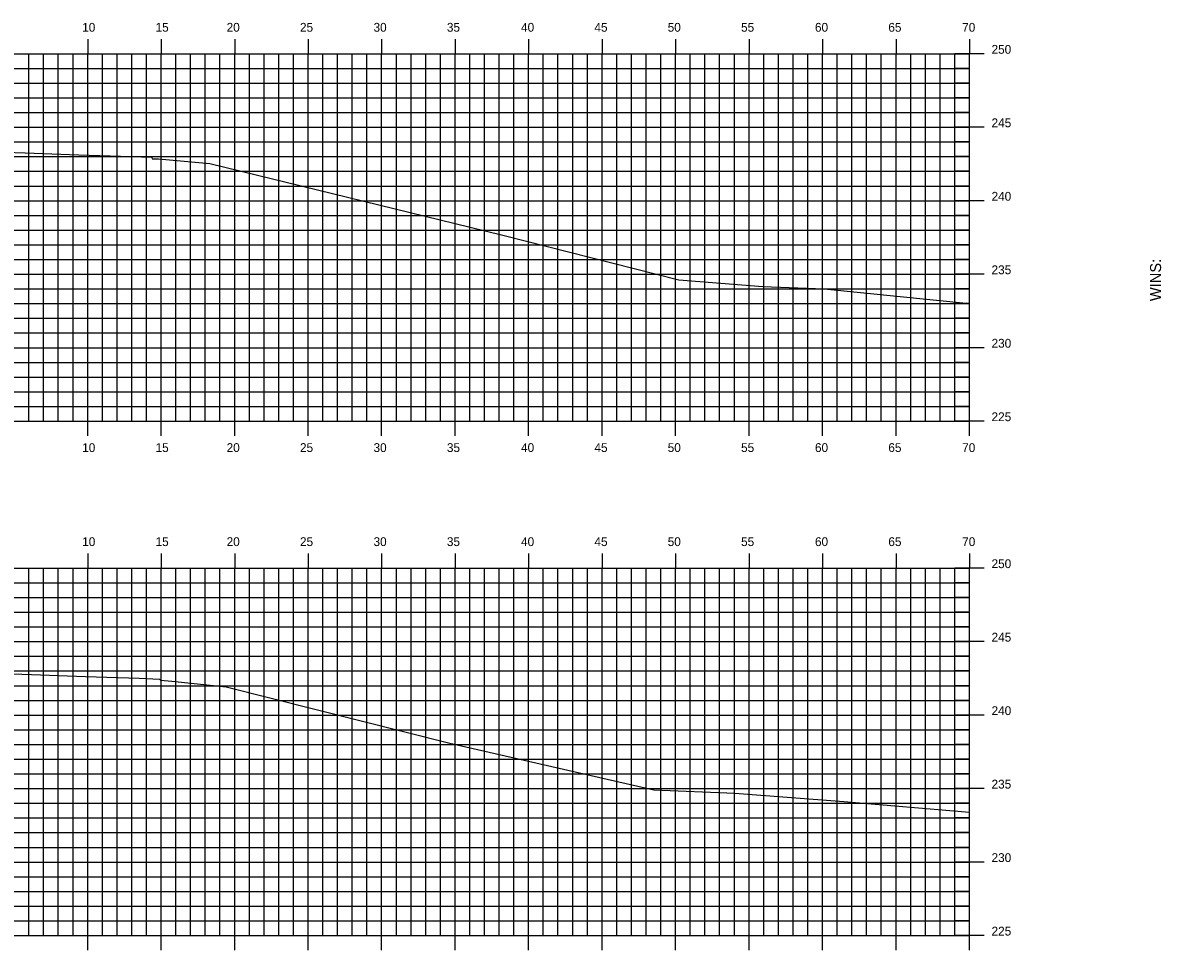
# Model space of a CAD drawing. Extents: x 1170543 to 1177585, y 609599 to 610623.
# Drawn here: x 1171297.3 to 1171374.8, y 610311.8 to 610374.9 of the extents above; entities that cross this region are included whole.
import ezdxf

# ---------------------------------------------------------------- set-up
doc = ezdxf.new("R2010")
doc.units = 0
for name, color, linetype in [('BORDER', 7, 'Continuous'), ('H_V ANNOTATION', 7, 'Continuous'), ('MAJOR', 7, 'Continuous'), ('MINOR', 7, 'Continuous'), ('S_Roadway_Centerline', 7, 'Continuous')]:
    doc.layers.add(name, color=color, linetype=linetype)

msp = doc.modelspace()

# ---------------------------------------------------------------- linework, layer by layer
at = {"layer": 'MAJOR'}
for p, q in [((1171301.741, 610373.803), (1171301.741, 610372.801)), ((1171306.741, 610373.803), (1171306.741, 610372.801)), ((1171311.741, 610373.803), (1171311.741, 610372.801)), ((1171316.741, 610373.803), (1171316.741, 610372.801)), ((1171321.741, 610373.803), (1171321.741, 610372.801)), ((1171326.741, 610373.803), (1171326.741, 610372.801)), ((1171331.741, 610373.803), (1171331.741, 610372.801)), ((1171336.741, 610373.803), (1171336.741, 610372.801)), ((1171341.741, 610373.803), (1171341.741, 610372.801)), ((1171346.741, 610373.803), (1171346.741, 610372.801)), ((1171351.741, 610373.803), (1171351.741, 610372.801)), ((1171356.741, 610373.803), (1171356.741, 610372.801)), ((1171361.741, 610373.803), (1171361.741, 610372.801)), ((1171221.741, 610372.801), (1171361.741, 610372.801)), ((1171221.741, 610372.801), (1171361.741, 610372.801)), ((1171301.741, 610347.801), (1171301.741, 610372.801)), ((1171306.741, 610347.801), (1171306.741, 610372.801)), ((1171311.741, 610347.801), (1171311.741, 610372.801)), ((1171316.741, 610347.801), (1171316.741, 610372.801)), ((1171321.741, 610347.801), (1171321.741, 610372.801)), ((1171326.741, 610347.801), (1171326.741, 610372.801)), ((1171331.741, 610347.801), (1171331.741, 610372.801)), ((1171336.741, 610347.801), (1171336.741, 610372.801)), ((1171341.741, 610347.801), (1171341.741, 610372.801)), ((1171346.741, 610347.801), (1171346.741, 610372.801)), ((1171351.741, 610347.801), (1171351.741, 610372.801)), ((1171356.741, 610347.801), (1171356.741, 610372.801)), ((1171362.743, 610372.801), (1171360.739, 610372.801)), ((1171361.741, 610347.801), (1171361.741, 610372.801)), ((1171361.741, 610347.801), (1171361.741, 610372.801)), ((1171221.741, 610367.801), (1171361.741, 610367.801)), ((1171362.743, 610367.801), (1171360.739, 610367.801)), ((1171221.741, 610362.801), (1171361.741, 610362.801)), ((1171362.743, 610362.801), (1171360.739, 610362.801)), ((1171221.741, 610357.801), (1171361.741, 610357.801)), ((1171362.743, 610357.801), (1171360.739, 610357.801)), ((1171221.741, 610352.801), (1171361.741, 610352.801)), ((1171362.743, 610352.801), (1171360.739, 610352.801)), ((1171221.741, 610347.801), (1171361.741, 610347.801)), ((1171221.741, 610347.801), (1171361.741, 610347.801)), ((1171301.741, 610346.799), (1171301.741, 610347.801)), ((1171306.741, 610346.799), (1171306.741, 610347.801)), ((1171311.741, 610346.799), (1171311.741, 610347.801)), ((1171316.741, 610346.799), (1171316.741, 610347.801)), ((1171321.741, 610346.799), (1171321.741, 610347.801)), ((1171326.741, 610346.799), (1171326.741, 610347.801)), ((1171331.741, 610346.799), (1171331.741, 610347.801)), ((1171336.741, 610346.799), (1171336.741, 610347.801)), ((1171341.741, 610346.799), (1171341.741, 610347.801)), ((1171346.741, 610346.799), (1171346.741, 610347.801)), ((1171351.741, 610346.799), (1171351.741, 610347.801)), ((1171356.741, 610346.799), (1171356.741, 610347.801)), ((1171362.743, 610347.801), (1171360.739, 610347.801)), ((1171361.741, 610346.799), (1171361.741, 610347.801)), ((1171301.741, 610338.803), (1171301.741, 610337.801)), ((1171306.741, 610338.803), (1171306.741, 610337.801)), ((1171311.741, 610338.803), (1171311.741, 610337.801)), ((1171316.741, 610338.803), (1171316.741, 610337.801)), ((1171321.741, 610338.803), (1171321.741, 610337.801)), ((1171326.741, 610338.803), (1171326.741, 610337.801)), ((1171331.741, 610338.803), (1171331.741, 610337.801)), ((1171336.741, 610338.803), (1171336.741, 610337.801)), ((1171341.741, 610338.803), (1171341.741, 610337.801)), ((1171346.741, 610338.803), (1171346.741, 610337.801)), ((1171351.741, 610338.803), (1171351.741, 610337.801)), ((1171356.741, 610338.803), (1171356.741, 610337.801)), ((1171361.741, 610338.803), (1171361.741, 610337.801)), ((1171221.741, 610337.801), (1171361.741, 610337.801)), ((1171221.741, 610337.801), (1171361.741, 610337.801)), ((1171301.741, 610312.801), (1171301.741, 610337.801)), ((1171306.741, 610312.801), (1171306.741, 610337.801)), ((1171311.741, 610312.801), (1171311.741, 610337.801)), ((1171316.741, 610312.801), (1171316.741, 610337.801)), ((1171321.741, 610312.801), (1171321.741, 610337.801)), ((1171326.741, 610312.801), (1171326.741, 610337.801)), ((1171331.741, 610312.801), (1171331.741, 610337.801)), ((1171336.741, 610312.801), (1171336.741, 610337.801)), ((1171341.741, 610312.801), (1171341.741, 610337.801)), ((1171346.741, 610312.801), (1171346.741, 610337.801)), ((1171351.741, 610312.801), (1171351.741, 610337.801)), ((1171356.741, 610312.801), (1171356.741, 610337.801)), ((1171362.743, 610337.801), (1171360.739, 610337.801)), ((1171361.741, 610312.801), (1171361.741, 610337.801)), ((1171361.741, 610312.801), (1171361.741, 610337.801)), ((1171221.741, 610332.801), (1171361.741, 610332.801)), ((1171362.743, 610332.801), (1171360.739, 610332.801)), ((1171221.741, 610327.801), (1171361.741, 610327.801)), ((1171362.743, 610327.801), (1171360.739, 610327.801)), ((1171221.741, 610322.801), (1171361.741, 610322.801)), ((1171362.743, 610322.801), (1171360.739, 610322.801)), ((1171221.741, 610317.801), (1171361.741, 610317.801)), ((1171362.743, 610317.801), (1171360.739, 610317.801)), ((1171221.741, 610312.801), (1171361.741, 610312.801)), ((1171221.741, 610312.801), (1171361.741, 610312.801)), ((1171301.741, 610311.799), (1171301.741, 610312.801)), ((1171306.741, 610311.799), (1171306.741, 610312.801)), ((1171311.741, 610311.799), (1171311.741, 610312.801)), ((1171316.741, 610311.799), (1171316.741, 610312.801)), ((1171321.741, 610311.799), (1171321.741, 610312.801)), ((1171326.741, 610311.799), (1171326.741, 610312.801)), ((1171331.741, 610311.799), (1171331.741, 610312.801)), ((1171336.741, 610311.799), (1171336.741, 610312.801)), ((1171341.741, 610311.799), (1171341.741, 610312.801)), ((1171346.741, 610311.799), (1171346.741, 610312.801)), ((1171351.741, 610311.799), (1171351.741, 610312.801)), ((1171356.741, 610311.799), (1171356.741, 610312.801)), ((1171362.743, 610312.801), (1171360.739, 610312.801)), ((1171361.741, 610311.799), (1171361.741, 610312.801))]:
    msp.add_line(p, q, dxfattribs=at)
at = {"layer": 'MINOR'}
for p, q in [((1171297.741, 610347.801), (1171297.741, 610372.801)), ((1171298.741, 610347.801), (1171298.741, 610372.801)), ((1171299.741, 610347.801), (1171299.741, 610372.801)), ((1171300.741, 610347.801), (1171300.741, 610372.801)), ((1171302.741, 610347.801), (1171302.741, 610372.801)), ((1171303.741, 610347.801), (1171303.741, 610372.801)), ((1171304.741, 610347.801), (1171304.741, 610372.801)), ((1171305.741, 610347.801), (1171305.741, 610372.801)), ((1171307.741, 610347.801), (1171307.741, 610372.801)), ((1171308.741, 610347.801), (1171308.741, 610372.801)), ((1171309.741, 610347.801), (1171309.741, 610372.801)), ((1171310.741, 610347.801), (1171310.741, 610372.801)), ((1171312.741, 610347.801), (1171312.741, 610372.801)), ((1171313.741, 610347.801), (1171313.741, 610372.801)), ((1171314.741, 610347.801), (1171314.741, 610372.801)), ((1171315.741, 610347.801), (1171315.741, 610372.801)), ((1171317.741, 610347.801), (1171317.741, 610372.801)), ((1171318.741, 610347.801), (1171318.741, 610372.801)), ((1171319.741, 610347.801), (1171319.741, 610372.801)), ((1171320.741, 610347.801), (1171320.741, 610372.801)), ((1171322.741, 610347.801), (1171322.741, 610372.801)), ((1171323.741, 610347.801), (1171323.741, 610372.801)), ((1171324.741, 610347.801), (1171324.741, 610372.801)), ((1171325.741, 610347.801), (1171325.741, 610372.801)), ((1171327.741, 610347.801), (1171327.741, 610372.801)), ((1171328.741, 610347.801), (1171328.741, 610372.801)), ((1171329.741, 610347.801), (1171329.741, 610372.801)), ((1171330.741, 610347.801), (1171330.741, 610372.801)), ((1171332.741, 610347.801), (1171332.741, 610372.801)), ((1171333.741, 610347.801), (1171333.741, 610372.801)), ((1171334.741, 610347.801), (1171334.741, 610372.801)), ((1171335.741, 610347.801), (1171335.741, 610372.801)), ((1171337.741, 610347.801), (1171337.741, 610372.801)), ((1171338.741, 610347.801), (1171338.741, 610372.801)), ((1171339.741, 610347.801), (1171339.741, 610372.801)), ((1171340.741, 610347.801), (1171340.741, 610372.801)), ((1171342.741, 610347.801), (1171342.741, 610372.801)), ((1171343.741, 610347.801), (1171343.741, 610372.801)), ((1171344.741, 610347.801), (1171344.741, 610372.801)), ((1171345.741, 610347.801), (1171345.741, 610372.801)), ((1171347.741, 610347.801), (1171347.741, 610372.801)), ((1171348.741, 610347.801), (1171348.741, 610372.801)), ((1171349.741, 610347.801), (1171349.741, 610372.801)), ((1171350.741, 610347.801), (1171350.741, 610372.801)), ((1171352.741, 610347.801), (1171352.741, 610372.801)), ((1171353.741, 610347.801), (1171353.741, 610372.801)), ((1171354.741, 610347.801), (1171354.741, 610372.801)), ((1171355.741, 610347.801), (1171355.741, 610372.801)), ((1171357.741, 610347.801), (1171357.741, 610372.801)), ((1171358.741, 610347.801), (1171358.741, 610372.801)), ((1171359.741, 610347.801), (1171359.741, 610372.801)), ((1171360.741, 610347.801), (1171360.741, 610372.801)), ((1171221.741, 610371.801), (1171361.741, 610371.801)), ((1171361.741, 610371.801), (1171360.739, 610371.801)), ((1171221.741, 610370.801), (1171361.741, 610370.801)), ((1171361.741, 610370.801), (1171360.739, 610370.801)), ((1171221.741, 610369.801), (1171361.741, 610369.801)), ((1171361.741, 610369.801), (1171360.739, 610369.801)), ((1171221.741, 610368.801), (1171361.741, 610368.801)), ((1171361.741, 610368.801), (1171360.739, 610368.801)), ((1171221.741, 610366.801), (1171361.741, 610366.801)), ((1171361.741, 610366.801), (1171360.739, 610366.801)), ((1171221.741, 610365.801), (1171361.741, 610365.801)), ((1171361.741, 610365.801), (1171360.739, 610365.801)), ((1171221.741, 610364.801), (1171361.741, 610364.801)), ((1171361.741, 610364.801), (1171360.739, 610364.801)), ((1171221.741, 610363.801), (1171361.741, 610363.801)), ((1171361.741, 610363.801), (1171360.739, 610363.801)), ((1171221.741, 610361.801), (1171361.741, 610361.801)), ((1171361.741, 610361.801), (1171360.739, 610361.801)), ((1171221.741, 610360.801), (1171361.741, 610360.801)), ((1171361.741, 610360.801), (1171360.739, 610360.801)), ((1171221.741, 610359.801), (1171361.741, 610359.801)), ((1171361.741, 610359.801), (1171360.739, 610359.801)), ((1171221.741, 610358.801), (1171361.741, 610358.801)), ((1171361.741, 610358.801), (1171360.739, 610358.801)), ((1171221.741, 610356.801), (1171361.741, 610356.801)), ((1171361.741, 610356.801), (1171360.739, 610356.801)), ((1171221.741, 610355.801), (1171361.741, 610355.801)), ((1171361.741, 610355.801), (1171360.739, 610355.801)), ((1171221.741, 610354.801), (1171361.741, 610354.801)), ((1171361.741, 610354.801), (1171360.739, 610354.801)), ((1171221.741, 610353.801), (1171361.741, 610353.801)), ((1171361.741, 610353.801), (1171360.739, 610353.801)), ((1171221.741, 610351.801), (1171361.741, 610351.801)), ((1171361.741, 610351.801), (1171360.739, 610351.801)), ((1171221.741, 610350.801), (1171361.741, 610350.801)), ((1171361.741, 610350.801), (1171360.739, 610350.801)), ((1171221.741, 610349.801), (1171361.741, 610349.801)), ((1171361.741, 610349.801), (1171360.739, 610349.801)), ((1171221.741, 610348.801), (1171361.741, 610348.801)), ((1171361.741, 610348.801), (1171360.739, 610348.801)), ((1171297.741, 610312.801), (1171297.741, 610337.801)), ((1171298.741, 610312.801), (1171298.741, 610337.801)), ((1171299.741, 610312.801), (1171299.741, 610337.801)), ((1171300.741, 610312.801), (1171300.741, 610337.801)), ((1171302.741, 610312.801), (1171302.741, 610337.801)), ((1171303.741, 610312.801), (1171303.741, 610337.801)), ((1171304.741, 610312.801), (1171304.741, 610337.801)), ((1171305.741, 610312.801), (1171305.741, 610337.801)), ((1171307.741, 610312.801), (1171307.741, 610337.801)), ((1171308.741, 610312.801), (1171308.741, 610337.801)), ((1171309.741, 610312.801), (1171309.741, 610337.801)), ((1171310.741, 610312.801), (1171310.741, 610337.801)), ((1171312.741, 610312.801), (1171312.741, 610337.801)), ((1171313.741, 610312.801), (1171313.741, 610337.801)), ((1171314.741, 610312.801), (1171314.741, 610337.801)), ((1171315.741, 610312.801), (1171315.741, 610337.801)), ((1171317.741, 610312.801), (1171317.741, 610337.801)), ((1171318.741, 610312.801), (1171318.741, 610337.801)), ((1171319.741, 610312.801), (1171319.741, 610337.801)), ((1171320.741, 610312.801), (1171320.741, 610337.801)), ((1171322.741, 610312.801), (1171322.741, 610337.801)), ((1171323.741, 610312.801), (1171323.741, 610337.801)), ((1171324.741, 610312.801), (1171324.741, 610337.801)), ((1171325.741, 610312.801), (1171325.741, 610337.801)), ((1171327.741, 610312.801), (1171327.741, 610337.801)), ((1171328.741, 610312.801), (1171328.741, 610337.801)), ((1171329.741, 610312.801), (1171329.741, 610337.801)), ((1171330.741, 610312.801), (1171330.741, 610337.801)), ((1171332.741, 610312.801), (1171332.741, 610337.801)), ((1171333.741, 610312.801), (1171333.741, 610337.801)), ((1171334.741, 610312.801), (1171334.741, 610337.801)), ((1171335.741, 610312.801), (1171335.741, 610337.801)), ((1171337.741, 610312.801), (1171337.741, 610337.801)), ((1171338.741, 610312.801), (1171338.741, 610337.801)), ((1171339.741, 610312.801), (1171339.741, 610337.801)), ((1171340.741, 610312.801), (1171340.741, 610337.801)), ((1171342.741, 610312.801), (1171342.741, 610337.801)), ((1171343.741, 610312.801), (1171343.741, 610337.801)), ((1171344.741, 610312.801), (1171344.741, 610337.801)), ((1171345.741, 610312.801), (1171345.741, 610337.801)), ((1171347.741, 610312.801), (1171347.741, 610337.801)), ((1171348.741, 610312.801), (1171348.741, 610337.801)), ((1171349.741, 610312.801), (1171349.741, 610337.801)), ((1171350.741, 610312.801), (1171350.741, 610337.801)), ((1171352.741, 610312.801), (1171352.741, 610337.801)), ((1171353.741, 610312.801), (1171353.741, 610337.801)), ((1171354.741, 610312.801), (1171354.741, 610337.801)), ((1171355.741, 610312.801), (1171355.741, 610337.801)), ((1171357.741, 610312.801), (1171357.741, 610337.801)), ((1171358.741, 610312.801), (1171358.741, 610337.801)), ((1171359.741, 610312.801), (1171359.741, 610337.801)), ((1171360.741, 610312.801), (1171360.741, 610337.801)), ((1171221.741, 610336.801), (1171361.741, 610336.801)), ((1171361.741, 610336.801), (1171360.739, 610336.801)), ((1171221.741, 610335.801), (1171361.741, 610335.801)), ((1171361.741, 610335.801), (1171360.739, 610335.801)), ((1171221.741, 610334.801), (1171361.741, 610334.801)), ((1171361.741, 610334.801), (1171360.739, 610334.801)), ((1171221.741, 610333.801), (1171361.741, 610333.801)), ((1171361.741, 610333.801), (1171360.739, 610333.801)), ((1171221.741, 610331.801), (1171361.741, 610331.801)), ((1171361.741, 610331.801), (1171360.739, 610331.801)), ((1171221.741, 610330.801), (1171361.741, 610330.801)), ((1171361.741, 610330.801), (1171360.739, 610330.801)), ((1171221.741, 610329.801), (1171361.741, 610329.801)), ((1171361.741, 610329.801), (1171360.739, 610329.801)), ((1171221.741, 610328.801), (1171361.741, 610328.801)), ((1171361.741, 610328.801), (1171360.739, 610328.801)), ((1171221.741, 610326.801), (1171361.741, 610326.801)), ((1171361.741, 610326.801), (1171360.739, 610326.801)), ((1171221.741, 610325.801), (1171361.741, 610325.801)), ((1171361.741, 610325.801), (1171360.739, 610325.801)), ((1171221.741, 610324.801), (1171361.741, 610324.801)), ((1171361.741, 610324.801), (1171360.739, 610324.801)), ((1171221.741, 610323.801), (1171361.741, 610323.801)), ((1171361.741, 610323.801), (1171360.739, 610323.801)), ((1171221.741, 610321.801), (1171361.741, 610321.801)), ((1171361.741, 610321.801), (1171360.739, 610321.801)), ((1171221.741, 610320.801), (1171361.741, 610320.801)), ((1171361.741, 610320.801), (1171360.739, 610320.801)), ((1171221.741, 610319.801), (1171361.741, 610319.801)), ((1171361.741, 610319.801), (1171360.739, 610319.801)), ((1171221.741, 610318.801), (1171361.741, 610318.801)), ((1171361.741, 610318.801), (1171360.739, 610318.801)), ((1171221.741, 610316.801), (1171361.741, 610316.801)), ((1171361.741, 610316.801), (1171360.739, 610316.801)), ((1171221.741, 610315.801), (1171361.741, 610315.801)), ((1171361.741, 610315.801), (1171360.739, 610315.801)), ((1171221.741, 610314.801), (1171361.741, 610314.801)), ((1171361.741, 610314.801), (1171360.739, 610314.801)), ((1171221.741, 610313.801), (1171361.741, 610313.801)), ((1171361.741, 610313.801), (1171360.739, 610313.801))]:
    msp.add_line(p, q, dxfattribs=at)
at = {"layer": 'S_Roadway_Centerline'}
for points in [[(1171296.103, 610366.107), (1171297.491, 610366.059), (1171301.104, 610365.934), (1171302.573, 610365.882), (1171306.104, 610365.759), (1171306.114, 610365.734), (1171306.137, 610365.66), (1171306.556, 610365.643), (1171310.049, 610365.343), (1171329.894, 610360.469), (1171341.957, 610357.416), (1171347.68, 610356.961), (1171351.859, 610356.805), (1171361.741, 610355.815)], [(1171296.592, 610330.604), (1171297.913, 610330.559), (1171301.592, 610330.435), (1171305.241, 610330.308), (1171306.627, 610330.243), (1171306.7, 610330.182), (1171307.458, 610330.112), (1171311.156, 610329.726), (1171326.379, 610325.878), (1171340.269, 610322.704), (1171345.783, 610322.488), (1171353.188, 610321.93), (1171361.741, 610321.187)]]:
    msp.add_lwpolyline(points, dxfattribs=at)

# ---------------------------------------------------------------- texts
at = {"layer": 'BORDER'}
msp.add_text('WINS:', height=0.7453, rotation=90, dxfattribs=at).set_placement((1171374.776, 610355.969))
at = {"layer": 'H_V ANNOTATION'}
for s, p in [('10', (1171301.366, 610374.301)), ('15', (1171306.358, 610374.301)), ('20', (1171311.195, 610374.301)), ('25', (1171316.187, 610374.301)), ('30', (1171321.189, 610374.301)), ('35', (1171326.181, 610374.301)), ('40', (1171331.227, 610374.301)), ('45', (1171336.219, 610374.301)), ('50', (1171341.205, 610374.301)), ('55', (1171346.197, 610374.301)), ('60', (1171351.227, 610374.301)), ('65', (1171356.219, 610374.301)), ('70', (1171361.243, 610374.301)), ('250', (1171363.241, 610372.801)), ('245', (1171363.241, 610367.801)), ('240', (1171363.241, 610362.801)), ('235', (1171363.241, 610357.801)), ('230', (1171363.241, 610352.801)), ('225', (1171363.241, 610347.801)), ('10', (1171301.366, 610345.701)), ('15', (1171306.358, 610345.701)), ('20', (1171311.195, 610345.701)), ('25', (1171316.187, 610345.701)), ('30', (1171321.189, 610345.701)), ('35', (1171326.181, 610345.701)), ('40', (1171331.227, 610345.701)), ('45', (1171336.219, 610345.701)), ('50', (1171341.205, 610345.701)), ('55', (1171346.197, 610345.701)), ('60', (1171351.227, 610345.701)), ('65', (1171356.219, 610345.701)), ('70', (1171361.243, 610345.701)), ('10', (1171301.366, 610339.301)), ('15', (1171306.358, 610339.301)), ('20', (1171311.195, 610339.301)), ('25', (1171316.187, 610339.301)), ('30', (1171321.189, 610339.301)), ('35', (1171326.181, 610339.301)), ('40', (1171331.227, 610339.301)), ('45', (1171336.219, 610339.301)), ('50', (1171341.205, 610339.301)), ('55', (1171346.197, 610339.301)), ('60', (1171351.227, 610339.301)), ('65', (1171356.219, 610339.301)), ('70', (1171361.243, 610339.301)), ('250', (1171363.241, 610337.801)), ('245', (1171363.241, 610332.801)), ('240', (1171363.241, 610327.801)), ('235', (1171363.241, 610322.801)), ('230', (1171363.241, 610317.801)), ('225', (1171363.241, 610312.801))]:
    msp.add_text(s, height=0.6, dxfattribs=at).set_placement(p)

doc.saveas('drawing.dxf')
